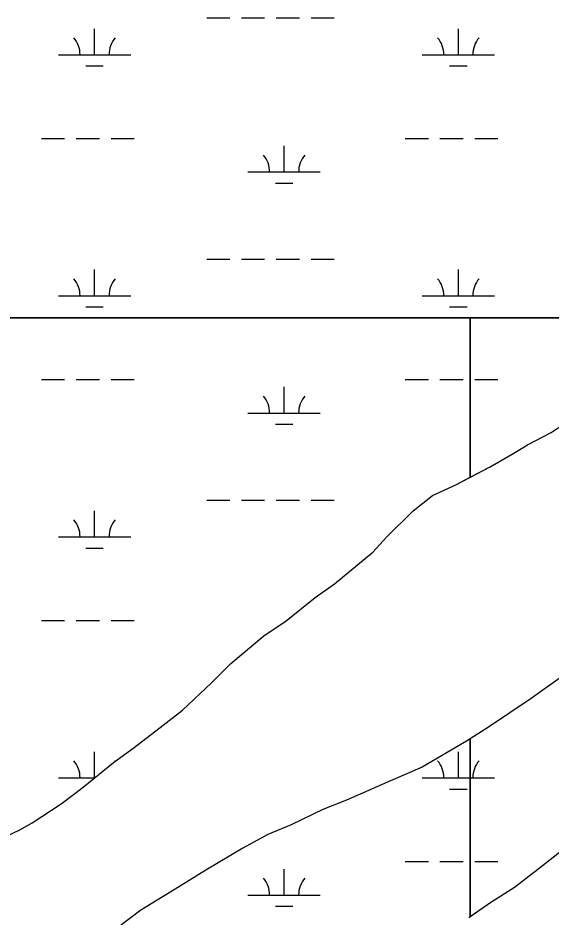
# Model space of a CAD drawing. Extents: x 3161564 to 3199464, y 849354 to 874788.
# Drawn here: x 3192849 to 3193585, y 864793 to 866034 of the extents above; entities that cross this region are included whole.
import ezdxf

# ---------------------------------------------------------------- set-up
doc = ezdxf.new("R2010")
doc.units = 0
for name, color, linetype in [('V-SITE-VEGE', 7, 'Continuous'), ('V-TOPO-SHOR', 7, 'Continuous'), ('V-WETL-SWMP', 7, 'Continuous')]:
    doc.layers.add(name, color=color, linetype=linetype)

msp = doc.modelspace()

# ---------------------------------------------------------------- linework, layer by layer
at = {"layer": 'V-SITE-VEGE'}
msp.add_line((3191870, 865620.5), (3193841.1, 865620.5), dxfattribs=at)
for points in [[(3192804.2, 864890.9), (3192851.8, 864913.6), (3192868.9, 864923.1), (3192908.9, 864949.7), (3192939.4, 864972.5), (3192981.3, 865006.6), (3193009.9, 865027.5), (3193049.8, 865057.9), (3193076.5, 865078.7), (3193116.5, 865116.7), (3193143.2, 865143.3), (3193188.9, 865181.3), (3193219.4, 865202.1), (3193259.4, 865234.4), (3193286, 865253.4), (3193339.3, 865297), (3193358.4, 865317.9), (3193394.6, 865354), (3193421.3, 865374.9), (3193453.6, 865390), (3193473.2, 865400.2), (3193473.2, 865620.5), (3187147.5, 865620.5)], [(3193597.7, 865123.5), (3193557.7, 865095), (3193498.7, 865055.2), (3193473.2, 865039.3), (3193473.2, 864793.9), (3193502.1, 864813.6), (3193534.5, 864834.5), (3193566.9, 864859.2), (3193622.1, 864902.8)], [(3193471.6, 864792.8), (3193473.2, 864793.9), (3193473.2, 865039.3), (3193468.2, 865036.2), (3193407.3, 865000.2), (3193363.5, 864981.3), (3193302.6, 864954.7), (3193270.3, 864941.5), (3193226.5, 864920.6), (3193194.1, 864907.4), (3193159.9, 864888.4), (3193108.5, 864858.1), (3193072.3, 864835.3), (3193019, 864803), (3192986.6, 864778.4)]]:
    msp.add_lwpolyline(points, dxfattribs=at)
msp.add_lwpolyline([(3193473.2, 865620.5), (3193473.2, 865400.2), (3193501.2, 865414.7), (3193533.6, 865433.6), (3193552.6, 865445), (3193585, 865462.1), (3193630.7, 865492.4), (3193663, 865513.3), (3193706.8, 865543.7), (3193733.5, 865558.8), (3193760.2, 865577.8), (3193805.8, 865602.5), (3193832.5, 865615.7), (3193841.1, 865620.5)], close=True, dxfattribs=at)
at = {"layer": 'V-TOPO-SHOR'}
for p, q in [((3193552.6, 865445), (3193585, 865462.1)), ((3193501.2, 865414.7), (3193533.6, 865433.6)), ((3193533.6, 865433.6), (3193552.6, 865445)), ((3193453.6, 865390), (3193501.2, 865414.7)), ((3193421.3, 865374.9), (3193453.6, 865390)), ((3193394.6, 865354), (3193421.3, 865374.9)), ((3193358.4, 865317.9), (3193394.6, 865354)), ((3193339.3, 865297), (3193358.4, 865317.9)), ((3193286, 865253.4), (3193339.3, 865297)), ((3193259.4, 865234.4), (3193286, 865253.4)), ((3193219.4, 865202.1), (3193259.4, 865234.4)), ((3193188.9, 865181.3), (3193219.4, 865202.1)), ((3193143.2, 865143.3), (3193188.9, 865181.3)), ((3193116.5, 865116.7), (3193143.2, 865143.3)), ((3193597.7, 865123.5), (3193557.7, 865095)), ((3193076.5, 865078.7), (3193116.5, 865116.7)), ((3193557.7, 865095), (3193498.7, 865055.2)), ((3193049.8, 865057.9), (3193076.5, 865078.7)), ((3193009.8, 865027.5), (3193049.8, 865057.9)), ((3193498.7, 865055.2), (3193468.2, 865036.2)), ((3192981.3, 865006.6), (3193009.8, 865027.5)), ((3193468.2, 865036.2), (3193407.3, 865000.2)), ((3192939.4, 864972.5), (3192981.3, 865006.6)), ((3193407.3, 865000.2), (3193363.5, 864981.3)), ((3193363.5, 864981.3), (3193302.6, 864954.7)), ((3192908.9, 864949.7), (3192939.4, 864972.5)), ((3192868.9, 864923.1), (3192908.9, 864949.7)), ((3193302.6, 864954.7), (3193270.3, 864941.5)), ((3193270.3, 864941.5), (3193226.5, 864920.6)), ((3192804.2, 864890.9), (3192851.8, 864913.6)), ((3192851.8, 864913.6), (3192868.9, 864923.1)), ((3193226.5, 864920.6), (3193194.1, 864907.4)), ((3193194.1, 864907.4), (3193159.9, 864888.4)), ((3193566.8, 864859.2), (3193622.1, 864902.8)), ((3193159.9, 864888.4), (3193108.5, 864858.1)), ((3193108.5, 864858.1), (3193072.3, 864835.3)), ((3193534.5, 864834.5), (3193566.8, 864859.2)), ((3193072.3, 864835.3), (3193019, 864803)), ((3193502.1, 864813.6), (3193534.5, 864834.5)), ((3193471.6, 864792.8), (3193502.1, 864813.6)), ((3193019, 864803), (3192986.6, 864778.4))]:
    msp.add_line(p, q, dxfattribs=at)
at = {"layer": 'V-WETL-SWMP'}
for p, q in [((3193109.8, 866034.2), (3193141.8, 866034.2)), ((3193157.8, 866034.2), (3193189.8, 866034.2)), ((3193205.8, 866034.2), (3193237.8, 866034.2)), ((3193253.8, 866034.2), (3193285.8, 866034.2)), ((3192955.2, 865983.4), (3192955.2, 866019.4)), ((3193457.1, 865983.4), (3193457.1, 866019.4)), ((3192905.2, 865983.4), (3193005.2, 865983.4)), ((3193407.1, 865983.4), (3193507.1, 865983.4)), ((3192943.2, 865968), (3192967.2, 865968)), ((3193445.1, 865968), (3193469.1, 865968)), ((3192881.8, 865868), (3192913.8, 865868)), ((3192929.8, 865868), (3192961.8, 865868)), ((3192977.8, 865868), (3193009.8, 865868)), ((3193383.7, 865868), (3193415.7, 865868)), ((3193431.7, 865868), (3193463.7, 865868)), ((3193479.7, 865868), (3193511.7, 865868)), ((3193216.6, 865821.6), (3193216.6, 865857.6)), ((3193166.6, 865821.6), (3193266.6, 865821.6)), ((3193204.6, 865806.1), (3193228.6, 865806.1)), ((3193109.8, 865701.5), (3193141.8, 865701.5)), ((3193157.8, 865701.5), (3193189.8, 865701.5)), ((3193205.8, 865701.5), (3193237.8, 865701.5)), ((3193253.8, 865701.5), (3193285.8, 865701.5)), ((3192955.2, 865650.8), (3192955.2, 865686.8)), ((3193457.1, 865650.8), (3193457.1, 865686.8)), ((3192905.2, 865650.8), (3193005.2, 865650.8)), ((3193407.1, 865650.8), (3193507.1, 865650.8)), ((3192943.2, 865635.3), (3192967.2, 865635.3)), ((3193445.1, 865635.3), (3193469.1, 865635.3)), ((3192881.8, 865535.3), (3192913.8, 865535.3)), ((3192929.8, 865535.3), (3192961.8, 865535.3)), ((3192977.8, 865535.3), (3193009.8, 865535.3)), ((3193383.7, 865535.3), (3193415.7, 865535.3)), ((3193431.7, 865535.3), (3193463.7, 865535.3)), ((3193479.7, 865535.3), (3193511.7, 865535.3)), ((3193216.6, 865488.9), (3193216.6, 865524.9)), ((3193166.6, 865488.9), (3193266.6, 865488.9)), ((3193204.6, 865473.5), (3193228.6, 865473.5)), ((3193552.6, 865445), (3193585, 865462.1)), ((3193501.2, 865414.7), (3193533.6, 865433.6)), ((3193533.6, 865433.6), (3193552.6, 865445)), ((3193453.6, 865390), (3193501.2, 865414.7)), ((3193421.3, 865374.9), (3193453.6, 865390)), ((3193394.6, 865354), (3193421.3, 865374.9)), ((3193109.8, 865368.8), (3193141.8, 865368.8)), ((3193157.8, 865368.8), (3193189.8, 865368.8)), ((3193205.8, 865368.8), (3193237.8, 865368.8)), ((3193253.8, 865368.8), (3193285.8, 865368.8)), ((3192955.2, 865318.1), (3192955.2, 865354.1)), ((3193358.4, 865317.9), (3193394.6, 865354)), ((3192905.2, 865318.1), (3193005.2, 865318.1)), ((3193339.3, 865297), (3193358.4, 865317.9)), ((3192943.2, 865302.6), (3192967.2, 865302.6)), ((3193286, 865253.4), (3193339.3, 865297)), ((3193259.4, 865234.4), (3193286, 865253.4)), ((3193219.4, 865202.1), (3193259.4, 865234.4)), ((3192881.8, 865202.6), (3192913.8, 865202.6)), ((3192929.8, 865202.6), (3192961.8, 865202.6)), ((3192977.8, 865202.6), (3193009.8, 865202.6)), ((3193188.9, 865181.3), (3193219.4, 865202.1)), ((3193143.2, 865143.3), (3193188.9, 865181.3)), ((3193116.5, 865116.7), (3193143.2, 865143.3)), ((3193597.7, 865123.5), (3193557.7, 865095)), ((3193076.5, 865078.7), (3193116.5, 865116.7)), ((3193557.7, 865095), (3193498.7, 865055.2)), ((3193049.8, 865057.9), (3193076.5, 865078.7)), ((3193009.8, 865027.5), (3193049.8, 865057.9)), ((3193498.7, 865055.2), (3193468.2, 865036.2)), ((3192981.3, 865006.6), (3193009.8, 865027.5)), ((3193468.2, 865036.2), (3193407.3, 865000.2)), ((3192955.2, 864985.4), (3192955.2, 865021.4)), ((3193457.1, 864985.4), (3193457.1, 865021.4)), ((3192939.4, 864972.5), (3192981.3, 865006.6)), ((3193407.3, 865000.2), (3193363.5, 864981.3)), ((3192905.2, 864985.4), (3192955.3, 864985.4)), ((3193363.5, 864981.3), (3193302.6, 864954.7)), ((3193407.1, 864985.4), (3193507.1, 864985.4)), ((3192908.9, 864949.7), (3192939.4, 864972.5)), ((3193445.1, 864970), (3193469.1, 864970)), ((3192868.9, 864923.1), (3192908.9, 864949.7)), ((3193302.6, 864954.7), (3193270.3, 864941.5)), ((3193270.3, 864941.5), (3193226.5, 864920.6)), ((3192804.2, 864890.9), (3192851.8, 864913.6)), ((3192851.8, 864913.6), (3192868.9, 864923.1)), ((3193226.5, 864920.6), (3193194.1, 864907.4)), ((3193194.1, 864907.4), (3193159.9, 864888.4)), ((3193566.8, 864859.2), (3193622.1, 864902.8)), ((3193159.9, 864888.4), (3193108.5, 864858.1)), ((3193383.7, 864870), (3193415.7, 864870)), ((3193431.7, 864870), (3193463.7, 864870)), ((3193479.7, 864870), (3193511.7, 864870)), ((3193108.5, 864858.1), (3193072.3, 864835.3)), ((3193216.6, 864823.5), (3193216.6, 864859.5)), ((3193534.5, 864834.5), (3193566.8, 864859.2)), ((3193072.3, 864835.3), (3193019, 864803)), ((3193502.1, 864813.6), (3193534.5, 864834.5)), ((3193166.6, 864823.5), (3193266.6, 864823.5)), ((3193471.6, 864792.8), (3193502.1, 864813.6)), ((3193019, 864803), (3192986.6, 864778.4)), ((3193204.6, 864808.1), (3193228.6, 864808.1))]:
    msp.add_line(p, q, dxfattribs=at)
for centre, start, end in [((3192899.9, 865983.9), 359.2282, 40.7718), ((3193010.4, 865983.9), 139.2282, 180.7718), ((3193401.8, 865983.9), 359.2282, 40.7718), ((3193512.3, 865983.9), 139.2282, 180.7718), ((3193161.4, 865822), 359.2282, 40.7718), ((3193271.9, 865822), 139.2282, 180.7718), ((3192899.9, 865651.2), 359.2282, 40.7718), ((3193010.4, 865651.2), 139.2282, 180.7718), ((3193401.8, 865651.2), 359.2282, 40.7718), ((3193512.3, 865651.2), 139.2282, 180.7718), ((3193161.4, 865489.4), 359.2282, 40.7718), ((3193271.9, 865489.4), 139.2282, 180.7718), ((3192899.9, 865318.6), 359.2282, 40.7718), ((3193010.4, 865318.6), 139.2282, 180.7718), ((3192899.9, 864985.9), 359.2282, 40.7718), ((3193010.4, 864985.9), 139.2282, 141.8224), ((3193401.8, 864985.9), 359.2282, 40.7718), ((3193512.3, 864985.9), 139.2282, 180.7718), ((3193161.4, 864824), 359.2282, 40.7718), ((3193271.9, 864824), 139.2282, 180.7718)]:
    msp.add_arc(centre, 35.2, start, end, dxfattribs=at)

doc.saveas('drawing.dxf')
